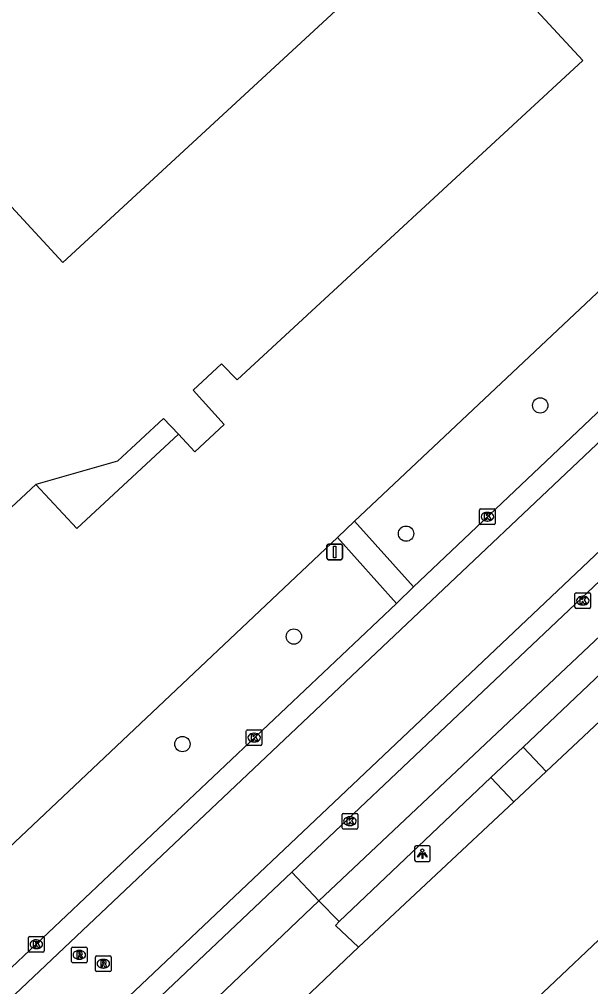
# Model space of a CAD drawing. Extents: x 156651 to 158072, y 387631 to 388990.
# Drawn here: x 157748.7 to 157785.2, y 388422 to 388483.9 of the extents above; entities that cross this region are included whole.
import ezdxf

# ---------------------------------------------------------------- set-up
doc = ezdxf.new("R2010")
doc.units = 0
for name, color, linetype in [('IMGEO_Berm_groen', 7, 'Continuous'), ('IMGEO_Boom', 7, 'Continuous'), ('IMGEO_Groenvoorziening', 7, 'Continuous'), ('IMGEO_Kolk', 7, 'Continuous'), ('IMGEO_Lichtpunt', 7, 'Continuous'), ('IMGEO_Pand', 7, 'Continuous'), ('IMGEO_Pand_overbouw', 7, 'Continuous'), ('IMGEO_Rijbaan_lokaal_gesloten', 7, 'Continuous'), ('IMGEO_Rioolput', 7, 'Continuous'), ('IMGEO_Verkeersbordpaal', 7, 'Continuous'), ('IMGEO_Voetpad_open', 7, 'Continuous')]:
    doc.layers.add(name, color=color, linetype=linetype)

msp = doc.modelspace()

# ---------------------------------------------------------------- linework, layer by layer
at = {"layer": 'IMGEO_Berm_groen'}
for points in [[(157770.108, 388451.766), (157788.87, 388469.419), (157788.977, 388469.333), (157795.516, 388475.573), (157796.754, 388477.777), (157795.152, 388480.693), (157794.961, 388480.951)], [(157715.141, 388399.858), (157769.024, 388450.72)]]:
    msp.add_lwpolyline(points, dxfattribs=at)
at = {"layer": 'IMGEO_Boom'}
for centre in [(157781.982, 388459.177), (157773.406, 388450.975), (157766.234, 388444.394), (157759.109, 388437.518)]:
    msp.add_circle(centre, 0.489, dxfattribs=at)
at = {"layer": 'IMGEO_Groenvoorziening'}
for points in [[(157792.292, 388445.075), (157782.368, 388435.768)], [(157780.291, 388433.819), (157770.375, 388424.519)]]:
    msp.add_lwpolyline(points, dxfattribs=at)
at = {"layer": 'IMGEO_Kolk'}
for p, q in [((157778.109, 388451.631), (157778.109, 388452.483)), ((157778.184, 388452.557), (157779.036, 388452.557)), ((157779.11, 388452.483), (157779.11, 388451.631)), ((157778.597, 388452.337), (157778.622, 388452.337)), ((157779.036, 388451.557), (157778.184, 388451.557)), ((157778.62, 388451.777), (157778.595, 388451.777)), ((157784.207, 388446.267), (157784.207, 388447.119)), ((157784.282, 388447.193), (157785.134, 388447.193)), ((157784.695, 388446.973), (157784.72, 388446.973)), ((157785.208, 388447.119), (157785.208, 388446.267)), ((157784.718, 388446.413), (157784.693, 388446.413)), ((157785.134, 388446.193), (157784.282, 388446.193)), ((157763.196, 388437.504), (157763.196, 388438.356)), ((157763.271, 388438.43), (157764.123, 388438.43)), ((157763.684, 388438.21), (157763.709, 388438.21)), ((157764.197, 388438.356), (157764.197, 388437.504)), ((157763.707, 388437.65), (157763.682, 388437.65)), ((157764.123, 388437.43), (157763.271, 388437.43)), ((157769.318, 388432.16), (157769.318, 388433.012)), ((157769.393, 388433.086), (157770.245, 388433.086)), ((157769.806, 388432.866), (157769.831, 388432.866)), ((157770.319, 388433.012), (157770.319, 388432.16)), ((157770.245, 388432.086), (157769.393, 388432.086)), ((157769.829, 388432.306), (157769.804, 388432.306)), ((157749.344, 388425.217), (157750.196, 388425.217)), ((157749.269, 388424.291), (157749.269, 388425.143)), ((157749.757, 388424.997), (157749.782, 388424.997)), ((157750.27, 388425.143), (157750.27, 388424.291)), ((157750.196, 388424.217), (157749.344, 388424.217)), ((157749.78, 388424.437), (157749.755, 388424.437))]:
    msp.add_line(p, q, dxfattribs=at)
for points in [[(157778.109, 388451.631), (157778.109, 388452.483)], [(157778.184, 388452.557), (157779.036, 388452.557)], [(157779.11, 388452.483), (157779.11, 388451.631)], [(157778.43, 388452.257), (157778.553, 388452.257), (157778.553, 388452.106), (157778.683, 388452.257), (157778.847, 388452.257), (157778.701, 388452.106), (157778.854, 388451.857), (157778.702, 388451.857), (157778.617, 388452.021), (157778.553, 388451.954), (157778.553, 388451.857), (157778.43, 388451.857), (157778.43, 388452.257)], [(157779.036, 388451.557), (157778.184, 388451.557)], [(157784.207, 388446.267), (157784.207, 388447.119)], [(157784.282, 388447.193), (157785.134, 388447.193)], [(157784.528, 388446.893), (157784.651, 388446.893), (157784.651, 388446.742), (157784.781, 388446.893), (157784.945, 388446.893), (157784.799, 388446.742), (157784.952, 388446.493), (157784.8, 388446.493), (157784.715, 388446.657), (157784.651, 388446.59), (157784.651, 388446.493), (157784.528, 388446.493), (157784.528, 388446.893)], [(157785.208, 388447.119), (157785.208, 388446.267)], [(157785.134, 388446.193), (157784.282, 388446.193)], [(157763.196, 388437.504), (157763.196, 388438.356)], [(157763.271, 388438.43), (157764.123, 388438.43)], [(157764.197, 388438.356), (157764.197, 388437.504)], [(157763.517, 388438.13), (157763.64, 388438.13), (157763.64, 388437.979), (157763.77, 388438.13), (157763.934, 388438.13), (157763.788, 388437.979), (157763.941, 388437.73), (157763.789, 388437.73), (157763.704, 388437.894), (157763.64, 388437.827), (157763.64, 388437.73), (157763.517, 388437.73), (157763.517, 388438.13)], [(157764.123, 388437.43), (157763.271, 388437.43)], [(157769.318, 388432.16), (157769.318, 388433.012)], [(157769.393, 388433.086), (157770.245, 388433.086)], [(157769.639, 388432.786), (157769.762, 388432.786), (157769.762, 388432.635), (157769.892, 388432.786), (157770.056, 388432.786), (157769.91, 388432.635), (157770.063, 388432.386), (157769.911, 388432.386), (157769.826, 388432.55), (157769.762, 388432.483), (157769.762, 388432.386), (157769.639, 388432.386), (157769.639, 388432.786)], [(157770.319, 388433.012), (157770.319, 388432.16)], [(157770.245, 388432.086), (157769.393, 388432.086)], [(157749.344, 388425.217), (157750.196, 388425.217)], [(157749.269, 388424.291), (157749.269, 388425.143)], [(157749.59, 388424.917), (157749.713, 388424.917), (157749.713, 388424.766), (157749.843, 388424.917), (157750.007, 388424.917), (157749.861, 388424.766), (157750.014, 388424.517), (157749.862, 388424.517), (157749.777, 388424.681), (157749.713, 388424.614), (157749.713, 388424.517), (157749.59, 388424.517), (157749.59, 388424.917)], [(157750.27, 388425.143), (157750.27, 388424.291)], [(157750.196, 388424.217), (157749.344, 388424.217)]]:
    msp.add_lwpolyline(points, dxfattribs=at)
for centre, start, end in [((157778.186, 388452.481), 91.55205, 178.44795), ((157778.186, 388452.481), 91.55205, 178.44795), ((157779.034, 388452.481), 1.55205, 88.44795), ((157779.034, 388452.481), 1.55205, 88.44795), ((157778.186, 388451.633), 181.55205, 268.44795), ((157778.186, 388451.633), 181.55205, 268.44795), ((157779.034, 388451.633), 271.55205, 358.44795), ((157779.034, 388451.633), 271.55205, 358.44795), ((157784.284, 388447.117), 91.55205, 178.44795), ((157784.284, 388447.117), 91.55205, 178.44795), ((157785.132, 388447.117), 1.55205, 88.44795), ((157785.132, 388447.117), 1.55205, 88.44795), ((157784.284, 388446.269), 181.55205, 268.44795), ((157784.284, 388446.269), 181.55205, 268.44795), ((157785.132, 388446.269), 271.55205, 358.44795), ((157785.132, 388446.269), 271.55205, 358.44795), ((157763.273, 388438.354), 91.55205, 178.44795), ((157763.273, 388438.354), 91.55205, 178.44795), ((157764.121, 388438.354), 1.55205, 88.44795), ((157764.121, 388438.354), 1.55205, 88.44795), ((157763.273, 388437.506), 181.55205, 268.44795), ((157763.273, 388437.506), 181.55205, 268.44795), ((157764.121, 388437.506), 271.55205, 358.44795), ((157764.121, 388437.506), 271.55205, 358.44795), ((157769.395, 388433.01), 91.55205, 178.44795), ((157769.395, 388433.01), 91.55205, 178.44795), ((157770.243, 388433.01), 1.55205, 88.44795), ((157770.243, 388433.01), 1.55205, 88.44795), ((157769.395, 388432.162), 181.55205, 268.44795), ((157769.395, 388432.162), 181.55205, 268.44795), ((157770.243, 388432.162), 271.55205, 358.44795), ((157770.243, 388432.162), 271.55205, 358.44795), ((157749.346, 388425.141), 91.55205, 178.44795), ((157749.346, 388425.141), 91.55205, 178.44795), ((157750.194, 388425.141), 1.55205, 88.44795), ((157750.194, 388425.141), 1.55205, 88.44795), ((157749.346, 388424.293), 181.55205, 268.44795), ((157749.346, 388424.293), 181.55205, 268.44795), ((157750.194, 388424.293), 271.55205, 358.44795), ((157750.194, 388424.293), 271.55205, 358.44795)]:
    msp.add_arc(centre, 0.0765, start, end, dxfattribs=at)
for centre, major_axis, ratio, start_param, end_param in [((157778.596, 388452.057), (-0.387, 0.002), 0.722429, 4.712389, 7.853982), ((157778.621, 388452.057), (-0.39, 0.002), 0.717154, 1.570796, 4.712389), ((157784.694, 388446.693), (-0.387, 0.002), 0.722429, 4.712389, 7.853982), ((157784.719, 388446.693), (-0.39, 0.002), 0.717154, 1.570796, 4.712389), ((157763.683, 388437.93), (-0.387, 0.002), 0.722429, 4.712389, 7.853982), ((157763.708, 388437.93), (-0.39, 0.002), 0.717154, 1.570796, 4.712389), ((157769.805, 388432.586), (-0.387, 0.002), 0.722429, 4.712389, 7.853982), ((157769.83, 388432.586), (-0.39, 0.002), 0.717154, 1.570796, 4.712389), ((157749.756, 388424.717), (-0.387, 0.002), 0.722429, 4.712389, 7.853982), ((157749.781, 388424.717), (-0.39, 0.002), 0.717154, 1.570796, 4.712389)]:
    msp.add_ellipse(centre, major_axis=major_axis, ratio=ratio, start_param=start_param, end_param=end_param, dxfattribs=at)
at = {"layer": 'IMGEO_Lichtpunt'}
for p, q in [((157773.954, 388430.915), (157773.954, 388430.108)), ((157773.954, 388430.915), (157773.954, 388430.108)), ((157774.856, 388431.01), (157774.048, 388431.01)), ((157774.856, 388431.01), (157774.048, 388431.01)), ((157774.95, 388430.108), (157774.95, 388430.915)), ((157774.95, 388430.108), (157774.95, 388430.915)), ((157774.048, 388430.014), (157774.856, 388430.014)), ((157774.048, 388430.014), (157774.856, 388430.014))]:
    msp.add_line(p, q, dxfattribs=at)
for points in [[(157774.328, 388430.579), (157774.367, 388430.551), (157774.179, 388430.289), (157774.141, 388430.316), (157774.328, 388430.579)], [(157774.43, 388430.531), (157774.477, 388430.531), (157774.477, 388430.209), (157774.43, 388430.209), (157774.43, 388430.531)], [(157774.54, 388430.551), (157774.578, 388430.578), (157774.765, 388430.316), (157774.726, 388430.288), (157774.54, 388430.551)]]:
    msp.add_lwpolyline(points, dxfattribs=at)
msp.add_circle((157774.453, 388430.713), 0.0994, dxfattribs=at)
for centre, start, end in [((157774.048, 388430.915), 90, 180), ((157774.048, 388430.915), 90, 180), ((157774.856, 388430.915), 0, 90), ((157774.856, 388430.915), 0, 90), ((157774.048, 388430.108), 180, 270), ((157774.048, 388430.108), 180, 270), ((157774.856, 388430.108), 270, 0), ((157774.856, 388430.108), 270, 360)]:
    msp.add_arc(centre, 0.0946, start, end, dxfattribs=at)
at = {"layer": 'IMGEO_Pand'}
for points in [[(157743.316, 388484.392), (157744.825, 388482.374), (157741.361, 388479.243), (157751.47, 388468.31), (157775.823, 388490.83)], [(157780.944, 388485.335), (157784.71, 388481.246), (157762.612, 388460.811), (157761.599, 388461.832), (157759.801, 388460.159), (157761.786, 388457.966), (157759.898, 388456.205), (157758.849, 388457.329), (157757.899, 388458.347), (157754.963, 388455.611), (157749.735, 388454.115), (157745.623, 388450.301), (157746.202, 388449.487), (157707.991, 388420.9), (157704.997, 388424.904), (157689.835, 388445.184), (157694.111, 388448.366), (157686.05, 388459.123)], [(157828.903, 388399.086), (157819.659, 388390.335), (157810.015, 388381.225), (157800.203, 388391.612), (157786.92, 388405.336), (157787, 388405.411), (157776.631, 388416.385), (157786.895, 388426.115), (157787.273, 388425.716), (157790.124, 388428.402), (157789.758, 388428.796), (157800.014, 388438.514), (157800.858, 388437.621), (157810.402, 388427.538), (157805.987, 388423.319), (157811.695, 388417.284), (157828.903, 388399.086)]]:
    msp.add_lwpolyline(points, dxfattribs=at)
at = {"layer": 'IMGEO_Pand_overbouw'}
msp.add_lwpolyline([(157758.849, 388457.329), (157757.899, 388458.347), (157754.963, 388455.611), (157749.735, 388454.115), (157752.367, 388451.307)], close=True, dxfattribs=at)
at = {"layer": 'IMGEO_Rijbaan_lokaal_gesloten'}
for points in [[(157797.546, 388469.921), (157795.288, 388467.846), (157773.891, 388447.573)], [(157798.497, 388468.895), (157722.575, 388397.084), (157652.853, 388331.137), (157631.518, 388311.458), (157630.127, 388310.355), (157625.998, 388307.513), (157618.607, 388303.118), (157611.954, 388299.919), (157602.828, 388296.895), (157595.291, 388295.296), (157579.387, 388291.922), (157574.816, 388290.773), (157572.306, 388289.992), (157568.361, 388288.545), (157564.863, 388287.114), (157558.87, 388284.449), (157552.813, 388281.465), (157550.713, 388280.344), (157545.333, 388277.249), (157544.741, 388276.909)], [(157801.977, 388465.115), (157800.565, 388463.859), (157728.664, 388395.811)], [(157766.1, 388429.315), (157787.371, 388449.448)], [(157773.891, 388447.573), (157772.807, 388446.508)], [(157772.807, 388446.508), (157721.207, 388397.728)], [(157757.354, 388421.039), (157766.1, 388429.315)]]:
    msp.add_lwpolyline(points, dxfattribs=at)
at = {"layer": 'IMGEO_Rioolput'}
for p, q in [((157752.017, 388423.611), (157752.017, 388424.463)), ((157752.092, 388424.537), (157752.944, 388424.537)), ((157752.505, 388424.317), (157752.53, 388424.317)), ((157753.018, 388424.463), (157753.018, 388423.611)), ((157753.624, 388423.968), (157754.476, 388423.968)), ((157752.944, 388423.537), (157752.092, 388423.537)), ((157752.528, 388423.757), (157752.503, 388423.757)), ((157753.549, 388423.042), (157753.549, 388423.894)), ((157754.037, 388423.748), (157754.062, 388423.748)), ((157754.55, 388423.894), (157754.55, 388423.042)), ((157754.476, 388422.968), (157753.624, 388422.968)), ((157754.06, 388423.188), (157754.035, 388423.188))]:
    msp.add_line(p, q, dxfattribs=at)
for points in [[(157752.017, 388423.611), (157752.017, 388424.463)], [(157752.092, 388424.537), (157752.944, 388424.537)], [(157752.606, 388424.235), (157752.354, 388424.237), (157752.354, 388423.837)], [(157752.354, 388423.837), (157752.478, 388423.837), (157752.478, 388423.999), (157752.489, 388423.999)], [(157752.532, 388424.156), (157752.478, 388424.156), (157752.478, 388424.075)], [(157752.478, 388424.075), (157752.53, 388424.075)], [(157752.536, 388423.97), (157752.607, 388423.837), (157752.747, 388423.837), (157752.682, 388423.963)], [(157753.018, 388424.463), (157753.018, 388423.611)], [(157753.624, 388423.968), (157754.476, 388423.968)], [(157752.944, 388423.537), (157752.092, 388423.537)], [(157753.549, 388423.042), (157753.549, 388423.894)], [(157754.138, 388423.666), (157753.886, 388423.668), (157753.886, 388423.268)], [(157753.886, 388423.268), (157754.01, 388423.268), (157754.01, 388423.43), (157754.021, 388423.43)], [(157754.064, 388423.587), (157754.01, 388423.587), (157754.01, 388423.506)], [(157754.01, 388423.506), (157754.062, 388423.506)], [(157754.068, 388423.401), (157754.139, 388423.268), (157754.279, 388423.268), (157754.214, 388423.394)], [(157754.55, 388423.894), (157754.55, 388423.042)], [(157754.476, 388422.968), (157753.624, 388422.968)]]:
    msp.add_lwpolyline(points, dxfattribs=at)
for centre, radius, start, end in [((157752.094, 388424.461), 0.0765, 91.55205, 178.44795), ((157752.094, 388424.461), 0.0765, 91.55205, 178.44795), ((157752.488, 388423.946), 0.0533, 26.02933, 88.69889), ((157752.514, 388424.264), 0.19, 274.7715, 282.96867), ((157752.538, 388424.06), 0.0964, 77.00612, 93.18647), ((157752.552, 388424.117), 0.0378, 276.66336, 79.67722), ((157752.605, 388424.125), 0.109, 350.36119, 89.41601), ((157752.603, 388424.125), 0.112, 277.58423, 350.98172), ((157752.587, 388423.91), 0.108, 29.51342, 73.79051), ((157752.942, 388424.461), 0.0765, 1.55205, 88.44795), ((157752.942, 388424.461), 0.0765, 1.55205, 88.44795), ((157753.626, 388423.892), 0.0765, 91.55205, 178.44795), ((157753.626, 388423.892), 0.0765, 91.55205, 178.44795), ((157754.474, 388423.892), 0.0765, 1.55205, 88.44795), ((157754.474, 388423.892), 0.0765, 1.55205, 88.44795), ((157752.094, 388423.613), 0.0765, 181.55205, 268.44795), ((157752.094, 388423.613), 0.0765, 181.55205, 268.44795), ((157752.942, 388423.613), 0.0765, 271.55205, 358.44795), ((157752.942, 388423.613), 0.0765, 271.55205, 358.44795), ((157754.02, 388423.377), 0.0533, 26.02933, 88.69889), ((157754.046, 388423.695), 0.19, 274.7715, 282.96867), ((157754.07, 388423.491), 0.0964, 77.00612, 93.18647), ((157754.084, 388423.548), 0.0378, 276.66336, 79.67722), ((157754.137, 388423.556), 0.109, 350.36119, 89.41601), ((157754.135, 388423.556), 0.112, 277.58423, 350.98172), ((157754.119, 388423.341), 0.108, 29.51342, 73.79051), ((157753.626, 388423.044), 0.0765, 181.55205, 268.44795), ((157753.626, 388423.044), 0.0765, 181.55205, 268.44795), ((157754.474, 388423.044), 0.0765, 271.55205, 358.44795), ((157754.474, 388423.044), 0.0765, 271.55205, 358.44795)]:
    msp.add_arc(centre, radius, start, end, dxfattribs=at)
for centre, major_axis, ratio, start_param, end_param in [((157752.504, 388424.037), (-0.387, 0.002), 0.722429, 4.712389, 7.853982), ((157752.529, 388424.037), (-0.39, 0.002), 0.717154, 1.570796, 4.712389), ((157754.036, 388423.468), (-0.387, 0.002), 0.722429, 4.712389, 7.853982), ((157754.061, 388423.468), (-0.39, 0.002), 0.717154, 1.570796, 4.712389)]:
    msp.add_ellipse(centre, major_axis=major_axis, ratio=ratio, start_param=start_param, end_param=end_param, dxfattribs=at)
at = {"layer": 'IMGEO_Verkeersbordpaal'}
for p, q in [((157768.349, 388449.407), (157768.349, 388450.207)), ((157768.349, 388450.207), (157768.349, 388449.407)), ((157768.449, 388450.307), (157769.239, 388450.307)), ((157769.239, 388450.307), (157768.449, 388450.307)), ((157769.339, 388450.207), (157769.339, 388449.407)), ((157769.339, 388449.407), (157769.339, 388450.207)), ((157769.239, 388449.307), (157768.449, 388449.307)), ((157768.449, 388449.307), (157769.239, 388449.307))]:
    msp.add_line(p, q, dxfattribs=at)
msp.add_lwpolyline([(157768.769, 388450.182), (157768.919, 388450.182), (157768.919, 388449.432), (157768.769, 388449.432), (157768.769, 388450.182)], dxfattribs=at)
for centre, start, end in [((157768.449, 388450.207), 90, 180), ((157768.449, 388450.207), 90, 180), ((157769.239, 388450.207), 0, 90), ((157769.239, 388450.207), 360, 90), ((157768.449, 388449.407), 180, 270), ((157768.449, 388449.407), 180, 270), ((157769.239, 388449.407), 270, 0), ((157769.239, 388449.407), 270, 0)]:
    msp.add_arc(centre, 0.1, start, end, dxfattribs=at)
at = {"layer": 'IMGEO_Voetpad_open'}
for points in [[(157769.024, 388450.72), (157770.108, 388451.766)], [(157770.108, 388451.766), (157773.891, 388447.573)], [(157772.807, 388446.508), (157769.024, 388450.72)], [(157789.133, 388447.581), (157767.832, 388427.485)], [(157790.516, 388446.44), (157780.903, 388437.33)], [(157778.835, 388435.371), (157780.903, 388437.33)], [(157780.903, 388437.33), (157782.368, 388435.768)], [(157782.368, 388435.768), (157780.291, 388433.819)], [(157778.835, 388435.371), (157769.122, 388426.166)], [(157780.291, 388433.819), (157778.835, 388435.371)], [(157767.832, 388427.485), (157766.1, 388429.315)], [(157759.112, 388419.181), (157767.832, 388427.485)], [(157767.832, 388427.485), (157769.122, 388426.166)], [(157769.122, 388426.166), (157768.891, 388425.91), (157770.375, 388424.519)], [(157770.375, 388424.519), (157762.137, 388416.71)]]:
    msp.add_lwpolyline(points, dxfattribs=at)

doc.saveas('drawing.dxf')
